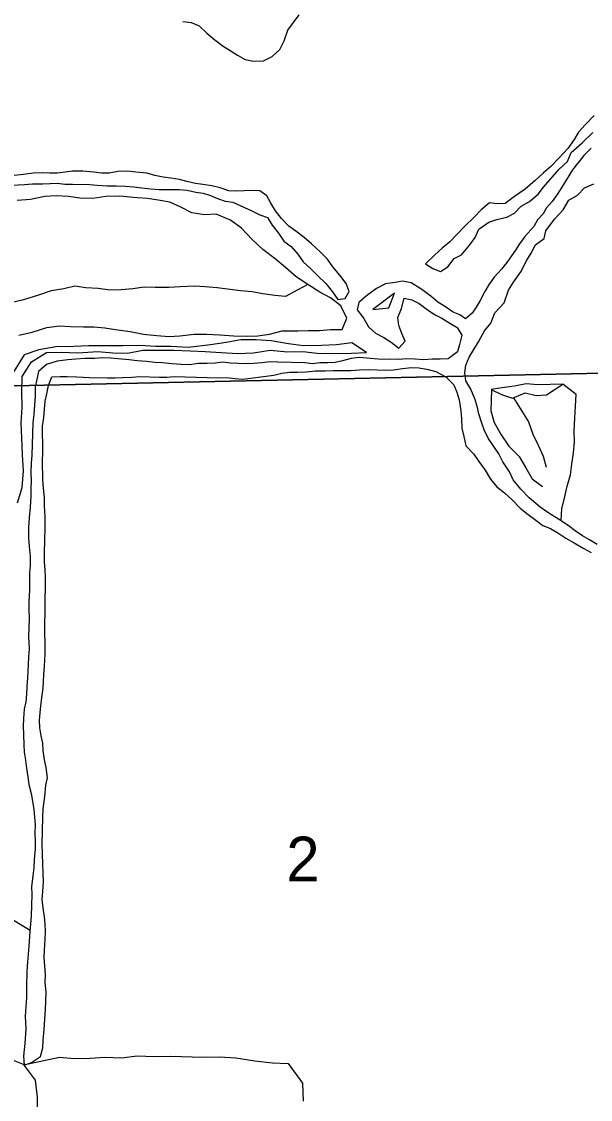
# Model space of a CAD drawing. Extents: x 1588073 to 2013523, y 1090242 to 1357120.
# Drawn here: x 1834730 to 1837534, y 1245725 to 1251041 of the extents above; entities that cross this region are included whole.
import ezdxf

# ---------------------------------------------------------------- set-up
doc = ezdxf.new("R2010")
doc.units = 0
for name, color, linetype in [('GM_X_Minor_River', 7, 'Continuous'), ('GM_X_Section', 7, 'Continuous'), ('GM_X_Section_Text', 7, 'Continuous')]:
    doc.layers.add(name, color=color, linetype=linetype)

msp = doc.modelspace()

# ---------------------------------------------------------------- linework, layer by layer
at = {"layer": 'GM_X_Minor_River'}
for points in [[(1835964.6, 1250869.2), (1836003.6, 1250904.2), (1836024.9, 1250945.7), (1836042.4, 1250999.3), (1836069.6, 1251036.7), (1836098.7, 1251073.9)], [(1835524.4, 1251042.4), (1835566.4, 1251037.1), (1835606, 1251019.9), (1835643.1, 1250984.8), (1835682.2, 1250951.5), (1835723.4, 1250920.3), (1835758.9, 1250899.2), (1835794.3, 1250876.1), (1835831.8, 1250854.9), (1835873.7, 1250845.7), (1835921.9, 1250848.3), (1835964.6, 1250869.2)], [(1837552.1, 1250578.6), (1837508.6, 1250531.7), (1837475.6, 1250496.6), (1837454.5, 1250459.1), (1837423.1, 1250415.8), (1837379.7, 1250368.9), (1837338.4, 1250326), (1837301.4, 1250292.9), (1837262.3, 1250258), (1837212.9, 1250215.2), (1837159.8, 1250178.6), (1837114.7, 1250143.8), (1837074.6, 1250143), (1837036.6, 1250148.1), (1836995.5, 1250113.2), (1836960.4, 1250076.1), (1836913, 1250031.3), (1836873.8, 1249990.3), (1836840.7, 1249955.1), (1836803.7, 1249924.1), (1836766.7, 1249891.1), (1836721.3, 1249846.2), (1836756.7, 1249823.1), (1836794.4, 1249808), (1836831.1, 1249831), (1836862.4, 1249872.2), (1836899, 1249891.2), (1836940.5, 1249940.2), (1836965.5, 1249975.6), (1836984.8, 1250017.2), (1837033.9, 1250051.9), (1837072.3, 1250064.8), (1837122.8, 1250077.4), (1837159.4, 1250096.4), (1837192.5, 1250131.6), (1837233.3, 1250154.5), (1837276.4, 1250189.3), (1837303.4, 1250224.7), (1837380.1, 1250312.7), (1837421.3, 1250351.7), (1837438.6, 1250395.3), (1837494.1, 1250443.9), (1837545.7, 1250494.6)], [(1837537.4, 1250416.6), (1837502.4, 1250381.4), (1837446.2, 1250310.8), (1837402, 1250237.9), (1837370.6, 1250188.6), (1837345.5, 1250153.2), (1837318.5, 1250121.9), (1837301.7, 1250092.3), (1837272.8, 1250063.1), (1837255.8, 1250031.4), (1837210.3, 1249980.6), (1837185.2, 1249945.2), (1837164.3, 1249913.7), (1837145.4, 1249886.1), (1837122.4, 1249852.7), (1837095.4, 1249819.4), (1837060.2, 1249780.3), (1837035.2, 1249746.9), (1837014.1, 1249709.4), (1836990.8, 1249665.9), (1836971.8, 1249632.3), (1836950.9, 1249602.9), (1836918.1, 1249575.7), (1836890.5, 1249594.6)], [(1834681.5, 1250234.1), (1834743.7, 1250238.3), (1834783.9, 1250241.1), (1834834, 1250241.7), (1834906.3, 1250243.6), (1834942.2, 1250238.6), (1834980.3, 1250239.5), (1835066.5, 1250237), (1835102.5, 1250234), (1835152.5, 1250230.5), (1835196.6, 1250231.2), (1835240.7, 1250230), (1835282.7, 1250226.8), (1835322.6, 1250221.6), (1835366.6, 1250216.3), (1835408.6, 1250213.1), (1835466.7, 1250213.4), (1835506.8, 1250212.3), (1835546.8, 1250209.1), (1835588.6, 1250199.9), (1835624.6, 1250194.8), (1835660.4, 1250183.8), (1835696, 1250168.7), (1835733.7, 1250155.6), (1835771.7, 1250150.5), (1835811.3, 1250133.3), (1835864.7, 1250107.7), (1835904.2, 1250088.5), (1835942, 1250075.3), (1835964.9, 1250036.6), (1835995.9, 1249997.5), (1836022.8, 1249958.6), (1836058.1, 1249931.6), (1836091.2, 1249894.5), (1836118.1, 1249855.6), (1836155.3, 1249822.4), (1836190.4, 1249787.3), (1836229.4, 1249750.1), (1836262.3, 1249709), (1836289.3, 1249670.1), (1836325.5, 1249675.1), (1836344.5, 1249710.6), (1836329.6, 1249749.2), (1836298.7, 1249790.2), (1836263.8, 1249831.3), (1836238.8, 1249870.2), (1836201.7, 1249905.3), (1836158.7, 1249944.7), (1836123.6, 1249975.8), (1836082.3, 1250007.1), (1836047, 1250032.2), (1836011.9, 1250069.3), (1835981, 1250108.3), (1835958, 1250145.1), (1835939, 1250181.8), (1835903.6, 1250206.8), (1835865.5, 1250207.9), (1835827.4, 1250207), (1835791.2, 1250204.1), (1835751.2, 1250207.2), (1835709.5, 1250220.5), (1835667.7, 1250231.7), (1835623.8, 1250237), (1835587.8, 1250242), (1835544.1, 1250253.3), (1835508.2, 1250262.4), (1835466.3, 1250269.6), (1835428.4, 1250274.7), (1835386.5, 1250281.9), (1835346.7, 1250293.1), (1835292.8, 1250298.7), (1835252.8, 1250303.9), (1835204.6, 1250301.2), (1835162.3, 1250294.4), (1835124.2, 1250293.5), (1835086.3, 1250298.6), (1835032.3, 1250304.2), (1834980.1, 1250303.7), (1834943.9, 1250298.7), (1834905.7, 1250293.8), (1834869.6, 1250292.8)], [(1834869.6, 1250292.8), (1834831.6, 1250295.9), (1834787.4, 1250293.2), (1834739.1, 1250286.6), (1834692.8, 1250281.9)], [(1837568, 1248461.6), (1837530.5, 1248484.7), (1837495.1, 1248505.8), (1837459.6, 1248528.9), (1837424.3, 1248556), (1837377.1, 1248587.4), (1837329.8, 1248616.9), (1837286.5, 1248646.2), (1837231.7, 1248692), (1837190.8, 1248735.3), (1837154, 1248780.5), (1837135.2, 1248821.1), (1837102.5, 1248870.2), (1837083.5, 1248908.9), (1837054.6, 1248949.8), (1837029.6, 1248986.7), (1837010.7, 1249027.3), (1836997.8, 1249065.8), (1836984.9, 1249106.3), (1836976, 1249144.7), (1836965, 1249181.1), (1836944.3, 1249227.9), (1836919.4, 1249268.7), (1836914.5, 1249309), (1836919.6, 1249347), (1836936.7, 1249386.6), (1836983, 1249461.5), (1837012.6, 1249516.8), (1837043.8, 1249554), (1837063.3, 1249605.6), (1837108.8, 1249654.5), (1837130.6, 1249716.1), (1837155.7, 1249755.4), (1837191.3, 1249806.6), (1837221, 1249863.9), (1837242, 1249899.4), (1837263.3, 1249940.9), (1837306.3, 1249971.8), (1837315.3, 1250009.7), (1837357.1, 1250066.6), (1837400.5, 1250113.5), (1837427.9, 1250160.9), (1837470.7, 1250185.7), (1837505.8, 1250220.8), (1837550.5, 1250241.6)], [(1836141, 1249744.6), (1836084, 1249782.3), (1836031.1, 1249828), (1835980.2, 1249871.6), (1835919.4, 1249917.5), (1835866.7, 1249967.2), (1835814.2, 1250022.8), (1835759.1, 1250062.5), (1835689.8, 1250090.6), (1835631.6, 1250088.3), (1835569.7, 1250098.1), (1835512.4, 1250127.8), (1835461, 1250151.4), (1835403.1, 1250161.1), (1835351.2, 1250168.6), (1835299.2, 1250172.1), (1835213.2, 1250180.6), (1835145, 1250178.6), (1835080.5, 1250168.4), (1835016.4, 1250170.2), (1834960.5, 1250177.9), (1834900.5, 1250181.6), (1834844.3, 1250179.2), (1834773.7, 1250163.2), (1834707.4, 1250159.1)], [(1836890.5, 1249594.6), (1836856.8, 1249607.6), (1836819.5, 1249634.7), (1836782.1, 1249657.9), (1836746.8, 1249687), (1836697.7, 1249722.5), (1836650.4, 1249752), (1836608.6, 1249761.2), (1836572.3, 1249754.2), (1836524, 1249747.6), (1836479.3, 1249724.8), (1836430.1, 1249688.1), (1836393.1, 1249655.1), (1836384, 1249619.2), (1836416.9, 1249576.1), (1836439.8, 1249535.3), (1836475, 1249504.2), (1836516.5, 1249483), (1836551.9, 1249459.9), (1836589.2, 1249430.7), (1836620.2, 1249465.9), (1836605.3, 1249502.5), (1836590.4, 1249543), (1836585.4, 1249581.3), (1836602.8, 1249626.9), (1836616.2, 1249676.7), (1836654.1, 1249669.6), (1836689.7, 1249650.5), (1836728.9, 1249621.3), (1836766.3, 1249596.1), (1836801.9, 1249579.1), (1836841.3, 1249553.8), (1836876.8, 1249532.8), (1836899.7, 1249494), (1836888.4, 1249448.2), (1836879.3, 1249412.3), (1836832.2, 1249377.6), (1836794.1, 1249376.7), (1836754, 1249375.8), (1836713.8, 1249373), (1836667.8, 1249376.3), (1836629.8, 1249377.4), (1836589.6, 1249374.5), (1836545.5, 1249375.8), (1836507.4, 1249374.9), (1836467.4, 1249378.1), (1836431.4, 1249381.1), (1836393.4, 1249384.2), (1836355.2, 1249379.3), (1836312.7, 1249368.5), (1836276.4, 1249359.5), (1836240.3, 1249358.5), (1836200.2, 1249357.7), (1836164, 1249352.7), (1836126, 1249357.8), (1835993.8, 1249361.6), (1835955.7, 1249362.7), (1835913.5, 1249357.9), (1835875.3, 1249355), (1835839.2, 1249354), (1835759.1, 1249356.3), (1835721.1, 1249361.4), (1835684.9, 1249356.5), (1835644.8, 1249355.6), (1835602.7, 1249354.8), (1835558.4, 1249348.1), (1835516.3, 1249349.3), (1835470.3, 1249352.6), (1835424.3, 1249358), (1835386.3, 1249359.1), (1835346.3, 1249364.2), (1835300.3, 1249367.6), (1835260.4, 1249372.7), (1835204.4, 1249378.4), (1835168.4, 1249381.4), (1835130.3, 1249382.5), (1835090.2, 1249379.6), (1835042, 1249379), (1834997.8, 1249376.3), (1834957.7, 1249373.4), (1834905.4, 1249366.9), (1834852.8, 1249350.4), (1834813.7, 1249315.4), (1834804.5, 1249275.5), (1834797.5, 1249239.6), (1834796.1, 1249191.5), (1834793, 1249151.5), (1834789.6, 1249103.4), (1834784.5, 1249063.4), (1834779.8, 1248901.1), (1834776.8, 1248865.1), (1834775.4, 1248816.9), (1834776.3, 1248776.8), (1834775.1, 1248736.7), (1834776.1, 1248700.6), (1834772.6, 1248646.5), (1834767.1, 1248594.5), (1834763.7, 1248546.4), (1834764.2, 1248494.3)], [(1834716.5, 1249494.7), (1834781.1, 1249508.9), (1834853.9, 1249532.9), (1834916.3, 1249541.1), (1834970.4, 1249537.6), (1835034.5, 1249535.7), (1835086.6, 1249536.2), (1835140.6, 1249530.7), (1835192.5, 1249523.1), (1835264.4, 1249513.1), (1835330.1, 1249499.1), (1835396.1, 1249493.2), (1835458.1, 1249487.4), (1835510.3, 1249491.9), (1835580.7, 1249499.9), (1835640.9, 1249500.2), (1835706.9, 1249496.3), (1835777, 1249492.2), (1835839.1, 1249490.5), (1835895.2, 1249490.8), (1835951.6, 1249499.3), (1836014.2, 1249515.5), (1836092.4, 1249515.3), (1836144.6, 1249517.8), (1836198.7, 1249518.2), (1836253, 1249522.7), (1836311.1, 1249523), (1836332.8, 1249578.6), (1836304.4, 1249639.6), (1836253.4, 1249679.1), (1836200.1, 1249706.8), (1836141, 1249744.6), (1836092.2, 1249717.9), (1836031.1, 1249685.6), (1835979.1, 1249691.1), (1835919.2, 1249698.8), (1835867.3, 1249708.3), (1835809.4, 1249714), (1835745.4, 1249721.9), (1835693.5, 1249727.4), (1835635.5, 1249733.1), (1835581.5, 1249736.6), (1835511.2, 1249732.6), (1835455, 1249730.2), (1835388.8, 1249730.2), (1835334.7, 1249731.7), (1835278.4, 1249723.3), (1835220.1, 1249719), (1835165.9, 1249716.5), (1835108, 1249724.2), (1835046, 1249728), (1834992, 1249735.6), (1834937.5, 1249723.1), (1834875.1, 1249712.9), (1834812.4, 1249692.6), (1834739.5, 1249668.6), (1834670.9, 1249652.6)], [(1836567.7, 1249701), (1836462.3, 1249621), (1836540.7, 1249628.7)], [(1836540.7, 1249628.7), (1836567.7, 1249701)], [(1836041.3, 1249412.4), (1836115.6, 1249414.3), (1836187.5, 1249406.2), (1836267.6, 1249403.9), (1836355.9, 1249405.3), (1836430.2, 1249409.2), (1836357.4, 1249457.5), (1836282.9, 1249447.6), (1836208.6, 1249443.7), (1836120.4, 1249442.2), (1836046.5, 1249452.4), (1835960.7, 1249466.9), (1835886.7, 1249471), (1835810.5, 1249471.2), (1835738, 1249459.3), (1835661.4, 1249447.4), (1835550.8, 1249434.6), (1835466.7, 1249439), (1835390.6, 1249439.2), (1835312.5, 1249443.5), (1835228.3, 1249441.9), (1835150.1, 1249442.1), (1835059.9, 1249442.7), (1834987.6, 1249438.8), (1834899.3, 1249437.3), (1834814.7, 1249421.7), (1834741.8, 1249397.7), (1834691.4, 1249314.9)], [(1834709, 1248668.4), (1834733.2, 1248743.9), (1834739.6, 1248826), (1834733.8, 1248904.4), (1834730.2, 1248988.8), (1834728.2, 1249061.1), (1834732.5, 1249139.2), (1834730.7, 1249217.5), (1834732.8, 1249291.6), (1834778.9, 1249362.5), (1834852.4, 1249408.6), (1834926.6, 1249410.4), (1835006.8, 1249408.1), (1835105.2, 1249413.3), (1835179.2, 1249407.2), (1835251.3, 1249405.1), (1835327.9, 1249420.9), (1835400.1, 1249420.9), (1835480.3, 1249420.6), (1835560.4, 1249418.2), (1835634.4, 1249414.1), (1835714.5, 1249409.8), (1835794.5, 1249403.5), (1835872.8, 1249407.2), (1835955.4, 1249420.9), (1836041.3, 1249412.4)], [(1834845.5, 1248178.9), (1834847.9, 1248263.1), (1834846.9, 1248301.3), (1834846, 1248337.4), (1834843, 1248375.6), (1834842.1, 1248413.8), (1834844.4, 1248491.9), (1834845.6, 1248534.1), (1834845.4, 1248600.2), (1834842.9, 1248652.5), (1834842.1, 1248692.6), (1834837.4, 1248740.9), (1834834.5, 1248781.1), (1834833.2, 1248873.4), (1834834.4, 1248917.6), (1834833.8, 1248965.7), (1834832.8, 1249001.9), (1834832.1, 1249046), (1834839.3, 1249087.9), (1834842.5, 1249130), (1834845.6, 1249170), (1834854.7, 1249205.9), (1834861.8, 1249245.8), (1834879.1, 1249289.4), (1834919.2, 1249290.3), (1834955.3, 1249291.2), (1835001.4, 1249289.9), (1835065.4, 1249286.1), (1835153.6, 1249283.5), (1835189.7, 1249284.5), (1835227.8, 1249285.4), (1835274, 1249288.1), (1835312.2, 1249291), (1835410.3, 1249288.1), (1835446.4, 1249287.1), (1835482.5, 1249290.1), (1835698.9, 1249283.8), (1835741.1, 1249286.6), (1835783, 1249281.4), (1835819, 1249278.4), (1835859.2, 1249283.2), (1835973.9, 1249298), (1836012.3, 1249306.9), (1836052.5, 1249311.8), (1836090.6, 1249312.7), (1836132.8, 1249313.5), (1836179, 1249318.2), (1836227.1, 1249318.8), (1836265.2, 1249319.7), (1836307.4, 1249320.5), (1836353.5, 1249321.1), (1836395.7, 1249323.9), (1836441.8, 1249324.6), (1836525.9, 1249322.2), (1836564.1, 1249323.1), (1836608.4, 1249329.9), (1836652.6, 1249334.6), (1836688.6, 1249333.6), (1836728.5, 1249326.4), (1836772.3, 1249315.1), (1836821.7, 1249289.6), (1836860.7, 1249250.3), (1836875.7, 1249213.8), (1836886.6, 1249175.4), (1836895.1, 1249121), (1836898, 1249082.8), (1836900.7, 1249036.5), (1836909.5, 1248994.2), (1836920.3, 1248949.7), (1836959.2, 1248908.5), (1836984.2, 1248871.6), (1837015.1, 1248828.6), (1837041.9, 1248783.7), (1837072.9, 1248746.7), (1837110.2, 1248717.5), (1837149.2, 1248682.3), (1837188.2, 1248641), (1837227.4, 1248609.8), (1837264.7, 1248582.7), (1837300, 1248555.6), (1837337.7, 1248540.4), (1837373.1, 1248519.4), (1837412.5, 1248494.1), (1837454, 1248470.9), (1837499.3, 1248443.5), (1837538.8, 1248422.3)], [(1837047.1, 1249224.9), (1837043.4, 1249120.7), (1837059.9, 1249064.1), (1837094.2, 1249002.9), (1837132.7, 1248947.6), (1837183.4, 1248896), (1837215.9, 1248840.9), (1837246.4, 1248785.8), (1837297.5, 1248748.2)], [(1837398.2, 1249252.9), (1837275.7, 1249250.4), (1837217.7, 1249254.1), (1837159.2, 1249243.8), (1837096.8, 1249235.5), (1837044.5, 1249227), (1837095.9, 1249201.4), (1837149.5, 1249183.8), (1837212.4, 1249210.1), (1837266.1, 1249196.5), (1837318.4, 1249201)], [(1837318.4, 1249201), (1837398.2, 1249252.9)], [(1837390.9, 1248581), (1837392.6, 1248639.2), (1837406.1, 1248690.9), (1837419.8, 1248750.7), (1837435.5, 1248806.4), (1837442.9, 1248858.4), (1837450.6, 1248914.4), (1837456, 1248966.4), (1837453.6, 1249022.6), (1837457.4, 1249084.7), (1837461.1, 1249144.8), (1837464.8, 1249202.8), (1837398.2, 1249252.9)], [(1837155.8, 1249185.7), (1837228.4, 1249067.2), (1837250.7, 1249006.4), (1837277.2, 1248951.4), (1837301.7, 1248898.6), (1837316.2, 1248844)], [(1834764.2, 1248494.3), (1834767, 1248452.1), (1834771.7, 1248403.8), (1834772.4, 1248359.6), (1834769.3, 1248321.6), (1834768.1, 1248277.5), (1834768.9, 1248237.3), (1834765.3, 1248181.3), (1834766.3, 1248143.1), (1834766.9, 1248094.9), (1834764.4, 1248008.8), (1834766.7, 1247948.5), (1834763.6, 1247908.5), (1834762.5, 1247870.4), (1834758.6, 1247804.3), (1834755.4, 1247762.2), (1834754.3, 1247724.2), (1834751.2, 1247686.1), (1834742.2, 1247650.3), (1834738.9, 1247604.2), (1834737.8, 1247566.1), (1834738.7, 1247526), (1834741.2, 1247473.8), (1834742.2, 1247437.6), (1834749.1, 1247399.3), (1834754, 1247359), (1834760.8, 1247316.7), (1834765.7, 1247278.5), (1834776.5, 1247234), (1834790.3, 1247157.4), (1834793.2, 1247117.2), (1834796.2, 1247081), (1834795, 1247038.9), (1834795.9, 1247000.7), (1834796.7, 1246960.6), (1834791.2, 1246908.6), (1834790.1, 1246868.5), (1834785, 1246828.5), (1834779.4, 1246774.5), (1834780.4, 1246738.4), (1834777.3, 1246630.1), (1834774.2, 1246592.1), (1834771.1, 1246554.1), (1834765.1, 1246482), (1834758.8, 1246402), (1834755.5, 1246357.9), (1834753.3, 1246279.8), (1834753.8, 1246227.6), (1834747.2, 1246135.5), (1834751.4, 1246073.2), (1834745.4, 1246001.1), (1834739.6, 1245939.1), (1834742.3, 1245894.9), (1834778.8, 1245907.9), (1834823.7, 1245936.7), (1834835, 1245980.5), (1834836.1, 1246018.6), (1834841.6, 1246070.6), (1834845, 1246120.6), (1834848.4, 1246168.7), (1834850.8, 1246252.9), (1834846.2, 1246303.1), (1834847.2, 1246339.2), (1834844.5, 1246385.5), (1834841.6, 1246423.6), (1834842.7, 1246461.7), (1834846.2, 1246513.8), (1834847.3, 1246553.9), (1834846.3, 1246590), (1834843.3, 1246626.2), (1834836.6, 1246670.6), (1834831.7, 1246710.8), (1834834.9, 1246750.8), (1834838.2, 1246798.9), (1834835.5, 1246843.1), (1834834.7, 1246885.3), (1834832.1, 1246935.5), (1834831.5, 1246983.7), (1834835.3, 1247118), (1834836.4, 1247158.1), (1834844.2, 1247220), (1834849.8, 1247276), (1834856.9, 1247311.9), (1834850.3, 1247362.3), (1834843.3, 1247400.6), (1834836.6, 1247446.9), (1834833.7, 1247483.1), (1834826.7, 1247519.4), (1834819.8, 1247557.8), (1834818.8, 1247595.9), (1834822.4, 1247650), (1834830, 1247707.9), (1834835.4, 1247753.9), (1834839.3, 1247822), (1834842.5, 1247862.1), (1834846.2, 1247922.1), (1834845.7, 1247976.3), (1834845.1, 1248026.5), (1834844.5, 1248074.7), (1834845.9, 1248124.8), (1834845.5, 1248178.9)], [(1834771.5, 1246559), (1834652.8, 1246630.2)], [(1834671, 1245925), (1834736.8, 1245899.9), (1834796.4, 1245821.1), (1834806, 1245736.6), (1834805.2, 1245640.3)], [(1834740, 1245896.7), (1834915.9, 1245934), (1834989.9, 1245927.9), (1835068.1, 1245929.6), (1835140.4, 1245933.6), (1835222.5, 1245931.2), (1835299, 1245941), (1835385, 1245936.5), (1835465.3, 1245938.2), (1835623.5, 1245933.7), (1835705.8, 1245935.3), (1835785.8, 1245931), (1835879.6, 1245916.3), (1835967.5, 1245905.7), (1836043.7, 1245903.5), (1836115, 1245805.1), (1836118.5, 1245716.8)]]:
    msp.add_lwpolyline(points, dxfattribs=at)
at = {"layer": 'GM_X_Section'}
for points in [[(1833684, 1254618.2), (1839061.9, 1254678.5), (1839008.3, 1249341.2), (1838816.1, 1249334.1), (1833618.2, 1249221)], [(1838816.1, 1249334.1), (1838728, 1244739.5), (1833444, 1244616.8), (1833498.1, 1249223.6), (1833618.2, 1249221)]]:
    msp.add_lwpolyline(points, close=True, dxfattribs=at)

# ---------------------------------------------------------------- texts
at = {"layer": 'GM_X_Section_Text'}
msp.add_text('2', height=221, rotation=0, dxfattribs=at).set_placement((1836034.8, 1246800.5))

doc.saveas('drawing.dxf')
